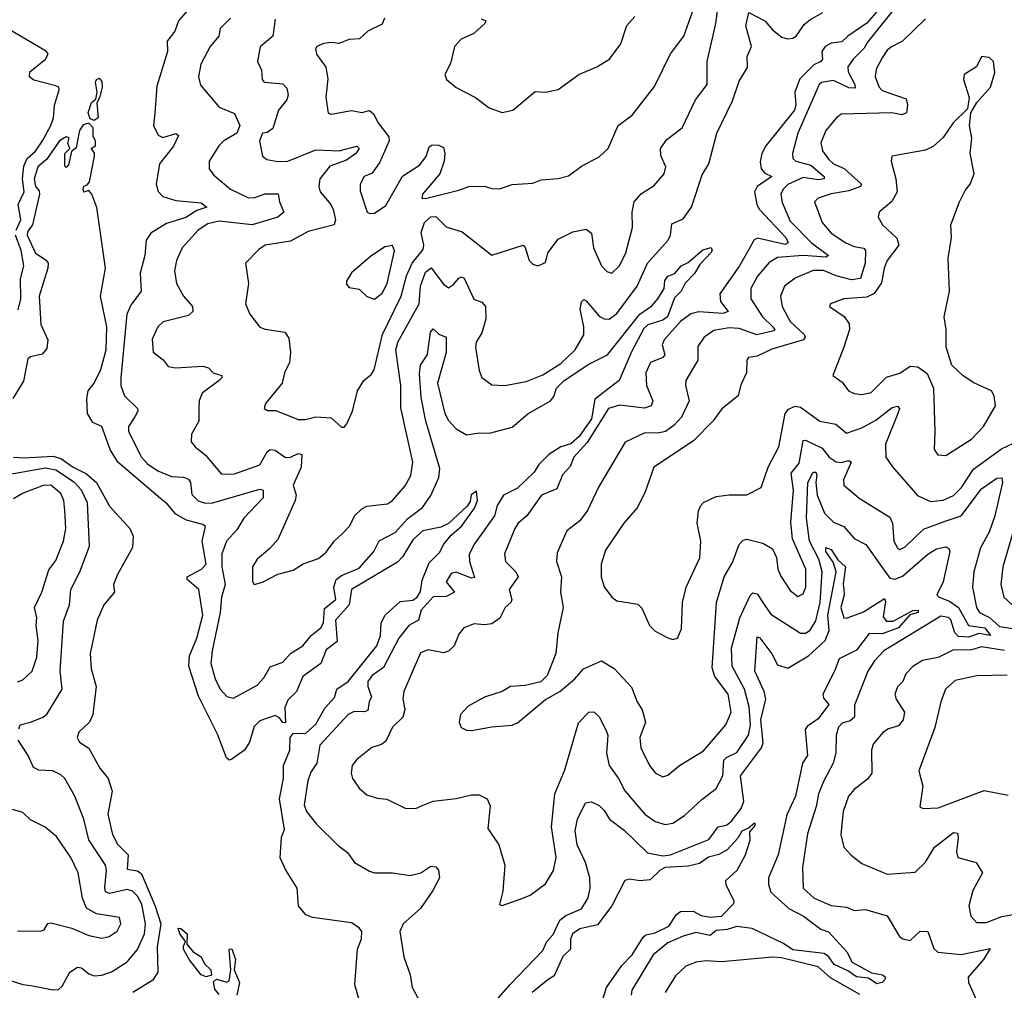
# Model space of a CAD drawing. Extents: x 1245432 to 1420865, y 606325 to 671314.
# Tile 287 of 382: x 1368823 to 1372684, y 637544 to 641350. Entities that reach past the tile are written whole.
import ezdxf

# ---------------------------------------------------------------- set-up
doc = ezdxf.new("R2010")
doc.units = 0

msp = doc.modelspace()

# ---------------------------------------------------------------- linework, layer by layer
at = {"layer": '0CON20XD'}
for points in [[(1369825, 641352), (1369815.4, 641285), (1369766.3, 641243.7), (1369756.2, 641185), (1369771.2, 641151.2), (1369774.3, 641115), (1369782.5, 641105), (1369855, 641098.5), (1369871.2, 641081.2), (1369876.5, 641055), (1369870.8, 641035), (1369837.9, 640995), (1369816.3, 640923.6), (1369793.1, 640906.9), (1369775, 640904.2), (1369763.8, 640875), (1369776, 640815), (1369791.8, 640801.8), (1369835, 640794), (1369875, 640794.6), (1369985, 640838.9), (1370075.7, 640835.7), (1370145, 640853.8), (1370154.5, 640845), (1370140.9, 640825), (1370105, 640798.3), (1370040, 640775), (1369999.6, 640725), (1369996, 640695), (1370001.5, 640675), (1370042.9, 640625), (1370052.5, 640605), (1370061.5, 640565), (1370055.8, 640545), (1369955, 640519.5), (1369885, 640481.8), (1369786, 640465), (1369761.2, 640448.8), (1369708.8, 640395), (1369720.4, 640315), (1369709.2, 640235), (1369726.2, 640195), (1369765, 640144), (1369785.6, 640135.6), (1369863.3, 640125), (1369879.2, 640100.8), (1369885.5, 640045), (1369880.9, 640005), (1369861.1, 639965), (1369852.2, 639925), (1369786.7, 639845), (1369782.5, 639825), (1369795, 639816.7), (1369827.3, 639817.3), (1369915, 639782.2), (1369942.1, 639782.1), (1369985, 639792.5), (1370045, 639788.8), (1370085, 639752.5), (1370095, 639752.5), (1370106.7, 639765), (1370128.6, 639815), (1370147.5, 639895), (1370172.9, 639935), (1370201.2, 639958.8), (1370213, 639977), (1370246.5, 640115), (1370319.8, 640265), (1370340.4, 640345), (1370361.8, 640395), (1370405, 640449.1), (1370407.8, 640465), (1370397.6, 640515), (1370411.3, 640555), (1370435, 640576.7), (1370455, 640577.5), (1370495, 640537.7), (1370558.3, 640518.3), (1370675, 640425.7), (1370797.5, 640465), (1370805.8, 640455.8), (1370821.2, 640405), (1370835, 640391.2), (1370855, 640384), (1370885, 640397.5), (1370894, 640435), (1370935, 640488.9), (1370992.4, 640517.6), (1371045, 640528), (1371065, 640512.5), (1371072.9, 640455), (1371104.6, 640385), (1371125, 640362.5), (1371145, 640356.2), (1371175.7, 640385), (1371200, 640435), (1371226.7, 640535), (1371225.5, 640595), (1371232.9, 640635), (1371261.5, 640668.5), (1371311.1, 640698.9), (1371350, 640745), (1371356.8, 640773.2), (1371337.6, 640817.6), (1371335.7, 640845), (1371360.5, 640879.5), (1371420.9, 640925), (1371473.8, 641035), (1371518.7, 641095), (1371519.3, 641185), (1371552.5, 641335), (1371568, 641445)], [(1372236.8, 641443.2), (1372145, 641336.5), (1372070.5, 641285), (1372047.5, 641262.5), (1372005, 641257), (1371981.4, 641245), (1371969, 641225), (1371970.8, 641195), (1371965, 641185.5), (1371936.9, 641173.1), (1371882.1, 641117.9), (1371862.5, 641065), (1371866.3, 641015), (1371861, 640995), (1371748.9, 640855), (1371734, 640825), (1371727.4, 640792.6), (1371730.4, 640765), (1371745, 640748), (1371773.3, 640735), (1371715.8, 640695), (1371704.7, 640675), (1371714.1, 640625), (1371724.3, 640605), (1371828, 640495), (1371836.4, 640475), (1371825, 640468.6), (1371716.4, 640493.6), (1371702.7, 640485), (1371682, 640448), (1371645.8, 640385), (1371568.7, 640275), (1371571.6, 640245), (1371600.8, 640205), (1371581.8, 640198.2), (1371485, 640204), (1371455, 640196.2), (1371415, 640165.7), (1371350.5, 640095), (1371342.8, 640075), (1371352.7, 640035), (1371344.7, 640025.2), (1371297.5, 640005), (1371278.9, 639965), (1371281.1, 639915), (1371306.2, 639855), (1371299.4, 639835), (1371273.3, 639826.7), (1371175, 639838.6), (1371132, 639825), (1371048.7, 639691.3), (1370995.8, 639635), (1370981.6, 639598.4), (1370952, 639565), (1370929.4, 639510.6), (1370869.1, 639485), (1370812.2, 639405), (1370778.2, 639375), (1370765.4, 639355), (1370724.7, 639255), (1370728.2, 639225), (1370768.2, 639185), (1370777.3, 639165), (1370742.9, 639115), (1370752.5, 639075), (1370749.5, 639065), (1370727.5, 639045), (1370706.2, 639003.8), (1370675, 638981.4), (1370645, 638976.4), (1370605, 638981.5), (1370565, 638965.7), (1370545, 638940), (1370527.5, 638895), (1370505, 638873.9), (1370485, 638866.8), (1370425, 638879.6), (1370395, 638867.5), (1370329.2, 638715), (1370326.1, 638685), (1370333.1, 638645), (1370325.3, 638614.7), (1370285, 638576), (1370259.2, 638520.8), (1370242, 638508), (1370204.4, 638495.6), (1370145, 638448.6), (1370127.5, 638425), (1370122.5, 638395), (1370127.9, 638375), (1370155, 638337.1), (1370185, 638310.8), (1370225, 638297.5), (1370263.3, 638293.3), (1370335, 638258.6), (1370375, 638257.1), (1370405, 638270.6), (1370445, 638285.4), (1370535, 638296.7), (1370595, 638311.1), (1370625, 638310), (1370655.8, 638295), (1370667.8, 638267.8), (1370658.9, 638178.9), (1370702.5, 638115), (1370725.7, 638035), (1370717.3, 637932.7), (1370705, 637880), (1370715, 637876.7), (1370796.7, 637905), (1370825, 637917.5), (1370885, 637961.4), (1370916.7, 638013.3), (1370926.9, 638065), (1370909.2, 638185), (1370921.1, 638315), (1370961.2, 638408.8), (1371015, 638592.9), (1371055, 638634.2), (1371075, 638635.7), (1371095, 638616.2), (1371123.1, 638563.1), (1371129.1, 638545), (1371124.3, 638474.3), (1371135.3, 638425), (1371171.4, 638375), (1371195.6, 638325.6), (1371274.6, 638235), (1371315, 638205.4), (1371355, 638194.6), (1371385, 638199.5), (1371430.4, 638229.6), (1371497.7, 638292.3), (1371553.8, 638335), (1371580.5, 638385), (1371585, 638445.9), (1371595, 638457), (1371635, 638476.8), (1371681.7, 638545), (1371688.4, 638585), (1371683.9, 638655), (1371665.4, 638725.4), (1371617, 638815), (1371614, 638885), (1371647, 639005), (1371687.4, 639092.6), (1371697.9, 639102.1), (1371715, 639099.1), (1371745, 639052.9), (1371768.7, 639018.7), (1371885, 638944.1), (1371905, 638944.7), (1371923.6, 638956.4), (1371945, 638992.5), (1371962, 639065), (1371970.3, 639185), (1371956.9, 639235), (1371919.9, 639305), (1371908.3, 639395), (1371914.3, 639535), (1371935, 639576.2), (1371945, 639575.4), (1371949.7, 639565), (1371945.4, 639535), (1371950.3, 639485), (1371979.7, 639415), (1372015, 639379.2), (1372055, 639362.7), (1372095, 639315.6), (1372141.9, 639291.9), (1372235, 639159.7), (1372255, 639156.2), (1372285, 639168.3), (1372385, 639254), (1372418, 639275), (1372455, 639282.5), (1372466.6, 639276.6), (1372470.8, 639265), (1372444.4, 639145), (1372420, 639095), (1372428.6, 639085), (1372469.8, 639069.8), (1372505.3, 639045.2), (1372544.3, 638974.3), (1372608.2, 638965), (1372630, 638935), (1372585, 638943.6), (1372545, 638928.6), (1372505, 638931.9), (1372490, 638945), (1372475, 638996.1), (1372465, 639005.5), (1372435, 639011.6), (1372212.1, 638875), (1372175, 638836.1), (1372149.3, 638795), (1372097.4, 638662.6), (1372096.9, 638615), (1372079.2, 638600.8), (1372048.3, 638591.7), (1372034, 638576), (1372025.4, 638544.6), (1372023.6, 638475), (1372013.7, 638435), (1371976.7, 638365)], [(1369506, 641414), (1369446.2, 641345), (1369432.1, 641305), (1369402.2, 641265), (1369402.3, 641225), (1369361.4, 641088.6), (1369352.7, 640982.7), (1369347.5, 640935), (1369366.7, 640896.7), (1369385, 640887.8), (1369435, 640902.7), (1369445.9, 640895), (1369425.8, 640854.2), (1369371.5, 640785), (1369357.8, 640705), (1369366.3, 640676.3), (1369385, 640656.9), (1369435, 640640.4), (1369535, 640631.1), (1369556.7, 640615), (1369518.3, 640601.7), (1369475, 640573.4), (1369399, 640551), (1369337.5, 640512.5), (1369318.6, 640485), (1369313.5, 640425), (1369295.3, 640355.3), (1369300, 640285), (1369259.6, 640230.4), (1369243.5, 640195), (1369219.4, 639945), (1369220.3, 639915), (1369234.8, 639874.8), (1369285.7, 639825), (1369287.1, 639815), (1369275, 639793.1), (1369250.5, 639755), (1369250.4, 639735), (1369300.8, 639635), (1369325, 639608.6), (1369365, 639580.2), (1369419, 639559), (1369465, 639555.8), (1369485, 639547.7), (1369492.4, 639535), (1369498.6, 639488.6), (1369523.4, 639463.4), (1369546.2, 639455), (1369575, 639453.7), (1369765, 639509.4), (1369777.9, 639505), (1369778, 639475), (1369702.5, 639395), (1369675, 639349.6), (1369633.6, 639305), (1369615.9, 639255), (1369616.4, 639205), (1369629.1, 639135), (1369614.2, 639085), (1369609.8, 639025), (1369577.4, 638875), (1369573.2, 638825), (1369589.7, 638765), (1369609.7, 638725), (1369635, 638696.4), (1369661.1, 638688.9), (1369755, 638740.5), (1369780.8, 638769.2), (1369805, 638812.2), (1369855, 638830), (1369885, 638864.5), (1369934, 638895), (1369965.8, 638935), (1370005, 638967.1), (1370015, 638986.7), (1370018.9, 639041.1), (1370063.4, 639076.6), (1370054.9, 639125), (1370064.9, 639155.1), (1370085, 639170.1), (1370155, 639198.7), (1370211.4, 639265), (1370233.2, 639306.8), (1370295, 639339.3), (1370345.7, 639394.3), (1370403.3, 639436.7), (1370436, 639484), (1370467.4, 639555), (1370470.8, 639589.3), (1370416.2, 639775), (1370397.7, 639867.7), (1370391.1, 639961.1), (1370395.3, 639994.7), (1370422.5, 640037.5), (1370433.6, 640125), (1370445, 640137.5), (1370466.5, 640116.5), (1370495.6, 640105), (1370496.2, 640045), (1370461.3, 639925), (1370490.7, 639805), (1370505, 639777.5), (1370535, 639745.4), (1370575, 639721.5), (1370625, 639729.5), (1370665, 639728.5), (1370755, 639751.5), (1370815.9, 639804.1), (1370905, 639855.4), (1370918, 639872), (1370928.2, 639905), (1370958, 639935), (1371055, 639998.5), (1371127.8, 640035), (1371255, 640195.3), (1371302.7, 640227.3), (1371325, 640255.6), (1371350.8, 640295), (1371352.9, 640327.1), (1371365, 640343.8), (1371392.5, 640355), (1371417.5, 640385), (1371445, 640397.5), (1371502.6, 640447.4), (1371535, 640456.7), (1371538.1, 640445), (1371533.3, 640435), (1371489.8, 640390.2), (1371470, 640355), (1371432.8, 640317.2), (1371417.3, 640285), (1371390.9, 640259.1), (1371363.5, 640185), (1371345, 640171.2), (1371286.6, 640153.4), (1371271, 640139), (1371222.8, 640047.2), (1371174.2, 639935), (1371078, 639862), (1371066, 639785), (1371017.8, 639715), (1370985, 639686.7), (1370944.8, 639674.8), (1370898.4, 639645), (1370859.3, 639605), (1370841.2, 639575), (1370775, 639512.9), (1370720.8, 639485), (1370695.3, 639445), (1370684.7, 639405), (1370607.2, 639295), (1370586.2, 639253.8), (1370586.7, 639225), (1370606.8, 639163.2), (1370595, 639160.4), (1370535, 639184.1), (1370515, 639178.8), (1370495.3, 639145), (1370528.5, 639105), (1370495, 639087.9), (1370445, 639086.4), (1370397.2, 639035), (1370387.1, 638995), (1370348.8, 638975), (1370310, 638925), (1370249.8, 638810.2), (1370205, 638778.7), (1370188.7, 638755), (1370188.2, 638735), (1370203.1, 638695), (1370193.3, 638675), (1370188.4, 638641.6), (1370175, 638635.8), (1370135, 638637.3), (1370111.2, 638625), (1370000, 638505), (1369989.1, 638435), (1369965, 638400), (1369953.1, 638365), (1369938.9, 638271.1), (1369948.5, 638245), (1369986.9, 638195), (1370071.8, 638111.8), (1370109.2, 638085), (1370136, 638045), (1370195, 638010.6), (1370215, 638004.5), (1370284.7, 638005.3), (1370355, 637994.6), (1370396, 638005), (1370435, 638030.8), (1370455, 638028), (1370465.5, 638015.5), (1370468.9, 637985), (1370443.6, 637935), (1370394.5, 637865), (1370327.5, 637805), (1370313.6, 637775), (1370330, 637675), (1370354.6, 637605), (1370362.2, 637555), (1370389.1, 637505)], [(1372275, 641420.2), (1372148, 641262), (1372135, 641238.4), (1372091.2, 641195), (1372070.3, 641165), (1372071.4, 641145), (1372097.6, 641095), (1372099.4, 641080.6), (1372075, 641082.4), (1372015, 641110.7), (1371967.1, 641102.9), (1371958.8, 641095), (1371874.8, 640905), (1371854.2, 640825), (1371854.7, 640805), (1371866.7, 640795), (1371925, 640779.3), (1371977.6, 640735), (1371977.9, 640725), (1371955, 640722.2), (1371895, 640730.7), (1371835, 640703.3), (1371816.9, 640685), (1371808.6, 640665), (1371813.1, 640633.1), (1371845, 640559.7), (1371927.6, 640475), (1371994.3, 640425), (1371985, 640419.1), (1371895, 640424.9), (1371795, 640417), (1371762.2, 640397.8), (1371715.9, 640344.1), (1371690.3, 640295), (1371690.3, 640255), (1371736.6, 640185), (1371776.8, 640145), (1371784, 640135), (1371780.8, 640129.3), (1371714.5, 640114.5), (1371645, 640138.6), (1371605, 640141.8), (1371545, 640130.7), (1371507.1, 640105), (1371482, 640068), (1371483.1, 640015), (1371435.6, 639935), (1371433.5, 639915), (1371448.2, 639855), (1371418.2, 639791.8), (1371390.1, 639759.9), (1371355.6, 639734.4), (1371325, 639728.2), (1371275, 639729.4), (1371196.9, 639693.1), (1371093.4, 639516.6), (1371050, 639425), (1371019.4, 639385), (1370968.9, 639345), (1370930.4, 639259.6), (1370928.9, 639225), (1370947.9, 639165), (1370943.6, 639105), (1370954.6, 639045), (1370932.9, 638945), (1370925.6, 638865), (1370892.1, 638777.9), (1370867.1, 638752.9), (1370805, 638739.5), (1370747.5, 638735), (1370715, 638716), (1370646.1, 638693.9), (1370581.3, 638658.7), (1370551.2, 638625), (1370546.2, 638595), (1370553.8, 638575), (1370575, 638563.8), (1370595, 638562.5), (1370675, 638577.5), (1370754, 638584), (1370775, 638592.5), (1370885.7, 638684.3), (1370941.2, 638715), (1371000, 638765), (1371034.2, 638805), (1371105, 638836.5), (1371155, 638805.7), (1371222.7, 638732.7), (1371244.4, 638675), (1371264, 638644), (1371276.9, 638595), (1371255.5, 638535), (1371258.5, 638495), (1371293.5, 638425), (1371316, 638395), (1371345, 638381.4), (1371365, 638387.1), (1371410.8, 638425), (1371505, 638482.9), (1371591.8, 638585), (1371612.9, 638635), (1371601.6, 638705), (1371549.8, 638775), (1371539, 638809), (1371555.9, 639064.1), (1371585.3, 639165), (1371618.9, 639221.1), (1371645, 639291.4), (1371660.9, 639309.1), (1371675, 639312.5), (1371737.6, 639297.6), (1371774.7, 639274.7), (1371790.6, 639240.6), (1371796.2, 639195), (1371807.6, 639167.6), (1371845, 639111.9), (1371875, 639087.8), (1371895, 639098.1), (1371905.6, 639124.4), (1371906.5, 639195), (1371853.8, 639313.8), (1371847.8, 639377.8), (1371857.9, 639505), (1371848.7, 639571.3), (1371879.3, 639610.7), (1371895, 639700), (1371905, 639700.7), (1371969.7, 639669.7), (1371997.6, 639635), (1372025, 639616.2), (1372045, 639613.7), (1372075, 639621.5), (1372084.4, 639615), (1372053.9, 639545), (1372054.5, 639525), (1372115, 639474), (1372235, 639398.5), (1372245.3, 639375.3), (1372250.8, 639305), (1372266.7, 639276.7), (1372275, 639272.9), (1372295, 639282.3), (1372367.5, 639352.5), (1372453, 639383), (1372515, 639404.8), (1372595, 639510.8), (1372655, 639552.5), (1372675, 639554), (1372677.2, 639535), (1372647.5, 639405), (1372625, 639340.9), (1372590.9, 639279.1), (1372565.2, 639185), (1372559.8, 639125), (1372574.8, 639044.8), (1372587.5, 639025), (1372625.8, 639005.8), (1372665, 638970.4), (1372725, 638961.5)], [(1369650.5, 641355), (1369608.8, 641315), (1369604.6, 641285), (1369569.7, 641245), (1369533.9, 641175), (1369524.6, 641125), (1369532.7, 641092.7), (1369605, 641006), (1369665, 640981.8), (1369686.2, 640935), (1369674.8, 640905.2), (1369624.4, 640875), (1369604.7, 640855.3), (1369566.7, 640795), (1369565.6, 640765), (1369585, 640739.4), (1369650, 640685), (1369720.8, 640650.8), (1369745, 640652.4), (1369785, 640666.3), (1369837, 640667), (1369841.8, 640635), (1369858.5, 640595), (1369835.6, 640575), (1369735, 640545.4), (1369605, 640559), (1369560.8, 640549.2), (1369522.5, 640525), (1369460.8, 640455), (1369437.5, 640405), (1369430, 640365), (1369438.2, 640315), (1369465, 640265.6), (1369500.9, 640225), (1369501.8, 640205), (1369485, 640189.5), (1369385.4, 640164.6), (1369364.7, 640145.3), (1369342.4, 640097.6), (1369346.5, 640046.5), (1369386.4, 640016.4), (1369405, 639990), (1369434.6, 639984.6), (1369541.7, 639991.7), (1369563.3, 639985), (1369582.5, 639965), (1369616.2, 639955), (1369616, 639945), (1369605.8, 639935), (1369539.1, 639885), (1369527.5, 639855), (1369525.6, 639825), (1369526.2, 639775), (1369496.9, 639725), (1369495.7, 639695), (1369510.8, 639675), (1369552.4, 639642.4), (1369615, 639567.3), (1369665, 639568.6), (1369765, 639604.1), (1369794.2, 639655.8), (1369805, 639664.7), (1369825, 639661.8), (1369865, 639632.5), (1369885, 639634.8), (1369915, 639649.3), (1369929.1, 639645), (1369926.5, 639595), (1369896.2, 639525), (1369907.3, 639485), (1369904.1, 639465), (1369835, 639312), (1369803.8, 639276.2), (1369754.2, 639235), (1369735.8, 639205), (1369736.4, 639146.4), (1369742.5, 639135), (1369775, 639144.4), (1369835, 639176.2), (1369895, 639191.4), (1369935, 639215.8), (1369995, 639236.9), (1370025, 639261.4), (1370056.9, 639305), (1370088.6, 639335), (1370118.5, 639365), (1370136.5, 639405), (1370165, 639432.1), (1370185, 639441.8), (1370265, 639451.5), (1370285, 639464.5), (1370335, 639521.9), (1370357.3, 639562.7), (1370365.3, 639615), (1370318, 639828), (1370317.5, 639915), (1370298, 640055), (1370306.2, 640085), (1370389.1, 640235), (1370395.5, 640305), (1370415, 640360), (1370436.6, 640376.6), (1370485, 640312.9), (1370505, 640298.5), (1370525, 640311.5), (1370545, 640336.4), (1370555, 640341.1), (1370566.5, 640336.5), (1370603.7, 640253.7), (1370635, 640241.9), (1370650, 640225), (1370651.8, 640175), (1370635, 640122.2), (1370613.6, 640085), (1370610, 640065), (1370624.5, 639974.5), (1370635, 639946.2), (1370675, 639918), (1370725.7, 639915.7), (1370808.9, 639931.1), (1370875, 639957.7), (1370945, 640002), (1371001.3, 640055), (1371035.6, 640114.4), (1371036, 640145), (1371020.5, 640215), (1371026.2, 640243.8), (1371035, 640252.9), (1371045, 640247.1), (1371095, 640187.8), (1371115, 640176.8), (1371135, 640175.3), (1371165, 640198.2), (1371244.3, 640305), (1371285, 640395.3), (1371366.7, 640485), (1371375.3, 640505), (1371380.3, 640549.8), (1371425, 640569.3), (1371457.5, 640615), (1371499.2, 640740.8), (1371525.4, 640784.6), (1371556.5, 640905), (1371619, 641031), (1371645, 641108.6), (1371677.4, 641162.6), (1371675.5, 641205), (1371692.7, 641245), (1371671.2, 641325), (1371682, 641378), (1371745, 641345.4), (1371775, 641309.5), (1371811.5, 641281.5), (1371834.4, 641274.4), (1371855, 641276.6), (1371868.4, 641285), (1371899.7, 641330.3), (1371921.6, 641348.4), (1371972.6, 641377.4)], [(1370254.4, 641355), (1370245, 641332.5), (1370188.8, 641305), (1370156, 641275), (1370115, 641271.8), (1370075, 641256), (1370045, 641260.3), (1370015, 641256.5), (1369988, 641245), (1369982.9, 641235), (1369987.5, 641215), (1370023.6, 641163.6), (1370032.2, 641117.8), (1370023.7, 641046.3), (1370033.3, 640983.3), (1370045, 640979.4), (1370125, 640993.3), (1370165, 640986.2), (1370195, 640993.2), (1370210.1, 640980.1), (1370228.9, 640945), (1370270.7, 640890.7), (1370271.5, 640875), (1370235, 640790.6), (1370205, 640747.5), (1370174.2, 640735), (1370158.6, 640705), (1370158.8, 640678.8), (1370185.9, 640595), (1370195, 640589.5), (1370215, 640591.6), (1370259.1, 640620.9), (1370325, 640736), (1370391.1, 640778.9), (1370417.1, 640812.9), (1370428.6, 640851.4), (1370440.6, 640859.4), (1370467.4, 640857.4), (1370485, 640848.1), (1370490.4, 640825), (1370487.5, 640795), (1370471.4, 640745), (1370402.5, 640665), (1370400, 640650), (1370415, 640648.8), (1370545, 640680.9), (1370585, 640696.2), (1370645, 640696.5), (1370675, 640687.3), (1370705, 640686.9), (1370755, 640702.9), (1370835, 640708.6), (1370867.8, 640722.2), (1370935, 640726.7), (1370975, 640737.5), (1371026.2, 640775), (1371095, 640811.9), (1371131.4, 640845), (1371169.5, 640935), (1371225.4, 640974.6), (1371312.2, 641087.8), (1371374.7, 641215.3), (1371427.8, 641285), (1371466.2, 641395)], [(1370633.4, 641353.4), (1370651.2, 641345), (1370647.5, 641335), (1370604.2, 641295), (1370555, 641273.6), (1370528.9, 641245), (1370512.3, 641177.7), (1370490, 641135), (1370496.7, 641115), (1370535, 641083.8), (1370610, 641045), (1370664.5, 641004.5), (1370715.5, 640985.5), (1370757.1, 640995), (1370845, 641067.5), (1370885, 641066), (1370935, 641075.7), (1371015.6, 641134.4), (1371086.2, 641165), (1371136, 641195), (1371180.8, 641255), (1371203.7, 641326.3), (1371235, 641362.5)], [(1372375, 641353.3), (1372285.6, 641265), (1372242.5, 641242.5), (1372225, 641230.4), (1372205, 641200.6), (1372181.2, 641155), (1372178, 641125), (1372193.7, 641085), (1372205, 641072.5), (1372298.8, 641038.8), (1372304.6, 641015), (1372301.1, 640985), (1372283.1, 640976.9), (1372243.8, 640983.8), (1372045, 640978.5), (1372025, 640963.5), (1371985, 640915.6), (1371965, 640866.7), (1371971.1, 640835), (1371995, 640802.3), (1372014.6, 640785), (1372056.1, 640766.1), (1372124.6, 640705), (1372120, 640695), (1372075, 640678.5), (1372005, 640666.8), (1371955, 640649.6), (1371940, 640635), (1371970, 640555), (1372005, 640513.1), (1372062.7, 640475), (1372095, 640460.9), (1372133.4, 640453.4), (1372140, 640445), (1372138.4, 640395), (1372120.8, 640335), (1372085, 640329.8), (1372025.3, 640344.7), (1371975, 640366.6), (1371935, 640366.1), (1371863.6, 640336.4), (1371822.7, 640305), (1371806.7, 640265), (1371813.1, 640225), (1371845, 640165.9), (1371898.9, 640115), (1371903.1, 640105), (1371897.1, 640095), (1371772.6, 640057.4), (1371715, 640030.9), (1371681.2, 640025), (1371674.3, 640015), (1371673.5, 639965), (1371651.4, 639918.6), (1371640.9, 639875), (1371576.5, 639823.5), (1371543, 639777), (1371465, 639698.4), (1371310.5, 639595), (1371275.3, 639494.7), (1371244.7, 639435.3), (1371192.7, 639375), (1371120.7, 639269.3), (1371103.1, 639215), (1371103.1, 639165), (1371115, 639126.2), (1371145.5, 639085.5), (1371165, 639070.8), (1371247.8, 639057.8), (1371262.8, 639042.8), (1371293.1, 638975), (1371315, 638952.5), (1371365, 638926.2), (1371385, 638920), (1371402.5, 638925), (1371418.1, 638961.9), (1371422.8, 639065), (1371436.2, 639125), (1371489.9, 639240.1), (1371494.6, 639305), (1371480, 639375), (1371485.4, 639424.6), (1371494.4, 639445), (1371505, 639457.1), (1371555, 639480), (1371605, 639486.9), (1371675, 639486.4), (1371731.4, 639515), (1371758.9, 639595), (1371800, 639675), (1371825.6, 639805), (1371837.9, 639822.1), (1371864.6, 639834.6), (1371885, 639830.7), (1371961.4, 639775), (1372024.1, 639764.1), (1372065, 639727.9), (1372125, 639749), (1372180.5, 639779.5), (1372245, 639828.9), (1372265, 639834.3), (1372273.1, 639825), (1372267.1, 639805), (1372217.9, 639685), (1372219.6, 639635), (1372245.9, 639595.9), (1372343.5, 639483.5), (1372395, 639460.3), (1372445, 639465.8), (1372485, 639484.7), (1372516.4, 639515), (1372563.2, 639586.8), (1372673.1, 639666.9), (1372745, 639700.4)], [(1368809.1, 640525), (1368827.7, 640565), (1368817.8, 640625), (1368840.3, 640675), (1368834.5, 640725), (1368838.9, 640775), (1368853.1, 640805), (1368885.5, 640834.5), (1368912.9, 640875), (1368944.8, 640935), (1368955.7, 640965), (1368959.2, 641015), (1368977.9, 641075), (1368976.5, 641085), (1368965, 641090.7), (1368878.2, 641111.8), (1368861.4, 641125), (1368863.3, 641145), (1368924.5, 641195), (1368934.5, 641215), (1368927.9, 641225), (1368776, 641315)], [(1372455, 639640.6), (1372555, 639705.5), (1372602.5, 639755), (1372650, 639835), (1372644.4, 639875), (1372634, 639895), (1372565, 639925.7), (1372523.1, 639953.1), (1372478, 639995), (1372456, 640065), (1372456.5, 640135), (1372448.9, 640185), (1372469.2, 640285), (1372464.3, 640415), (1372476.7, 640495), (1372474.2, 640545), (1372508.6, 640635), (1372530.3, 640679.7), (1372550, 640705), (1372565.5, 640745), (1372550, 640825), (1372557.1, 640885), (1372548, 640935), (1372552.5, 640985), (1372576.7, 641025), (1372630, 641085), (1372647.7, 641142.3), (1372642.5, 641185), (1372625, 641201.4), (1372595, 641205.6), (1372575.3, 641164.7), (1372526.7, 641135), (1372524, 641115), (1372546.2, 641045), (1372540, 641000), (1372483.1, 640945), (1372445, 640887.5), (1372405, 640852.9), (1372375, 640837.5), (1372243.3, 640815), (1372240, 640795), (1372258.9, 640725), (1372264.7, 640675), (1372243.4, 640636.6), (1372193.1, 640595), (1372190, 640575), (1372206.5, 640545), (1372263.3, 640493.3), (1372270.5, 640465), (1372224.7, 640405), (1372212.8, 640375), (1372202.5, 640317.5), (1372173.7, 640276.3), (1372145, 640261.3), (1372055, 640255.3), (1372002.5, 640235), (1371998.8, 640225), (1372055.8, 640185.8), (1372076.5, 640156.5), (1372077.5, 640135), (1372055, 640065.8), (1372012, 639955), (1372048.5, 639928.5), (1372072.9, 639895), (1372095, 639884.6), (1372125, 639880), (1372161.7, 639888.3), (1372221.9, 639948.1), (1372275, 639963.6), (1372315, 639991.6), (1372345, 639988.2), (1372381.8, 639961.8), (1372406.7, 639905), (1372412.5, 639735), (1372409.2, 639665), (1372423.2, 639643.2), (1372455, 639640.6)], [(1369115, 640954), (1369100.2, 640960.2), (1369091.2, 640985), (1369104.6, 641025.4), (1369121.7, 641038.3), (1369126.7, 641065), (1369120.8, 641105), (1369125, 641115.7), (1369135, 641120.8), (1369145, 641106.7), (1369146.7, 641085), (1369136.7, 641043.3), (1369125.8, 641024.2), (1369130.8, 640965), (1369115, 640954)], [(1370164.2, 637475), (1370137.5, 637565), (1370148.1, 637705), (1370163.7, 637746.3), (1370164.7, 637774.7), (1370155, 637788.9), (1370125, 637809.1), (1369970.9, 637829.1), (1369945, 637840), (1369916, 637875), (1369911.8, 637945), (1369865, 638017.5), (1369844.1, 638064.1), (1369850.3, 638145), (1369861.1, 638175), (1369842, 638295), (1369857.1, 638375), (1369857.7, 638425), (1369882, 638485), (1369884, 638535), (1369895, 638550.9), (1369945, 638552.3), (1369985, 638588.2), (1370019.4, 638650.6), (1370057.3, 638692.7), (1370067.5, 638725), (1370111.6, 638755), (1370223.1, 638895), (1370237.8, 638935), (1370241.3, 638985), (1370256.5, 639015), (1370315, 639068.4), (1370365, 639073.9), (1370381.3, 639085), (1370395, 639108), (1370402, 639152), (1370429.5, 639220.5), (1370469.3, 639260.7), (1370486.1, 639293.9), (1370515, 639328.9), (1370557.6, 639365), (1370607, 639435), (1370618, 639465), (1370615, 639500.8), (1370593.6, 639486.4), (1370589.9, 639460.1), (1370578, 639442), (1370505.2, 639374.8), (1370475, 639360.5), (1370404, 639345), (1370365, 639310), (1370325.5, 639244.5), (1370305, 639222.3), (1370125, 639115.6), (1370115.8, 639055), (1370061.7, 638995), (1370068.3, 638911.7), (1370025, 638879.1), (1370004.3, 638825.7), (1369933.3, 638775), (1369908.9, 638715), (1369875, 638681.3), (1369863.2, 638653.2), (1369865, 638592.5), (1369855, 638594.3), (1369842.6, 638612.6), (1369825, 638621.5), (1369765, 638601), (1369742.2, 638577.8), (1369725, 638517.1), (1369705.3, 638485), (1369655, 638450), (1369645, 638446.8), (1369633.6, 638455), (1369598.5, 638548.5), (1369525, 638696.7), (1369485.9, 638815), (1369489.7, 638855), (1369517.3, 638925), (1369541.6, 639015), (1369525.6, 639115), (1369480.5, 639155), (1369480, 639165), (1369536.8, 639195), (1369554.3, 639215), (1369538.6, 639305), (1369552.2, 639362.2), (1369540.8, 639370.8), (1369477.9, 639387.9), (1369435, 639410.3), (1369401.9, 639451.9), (1369384.5, 639464.5), (1369208.6, 639615), (1369177.8, 639665), (1369145, 639754.2), (1369110.7, 639770.7), (1369089.5, 639805), (1369086.2, 639865), (1369091.5, 639895), (1369115.7, 639925), (1369141.7, 639978.3), (1369161.8, 640055), (1369165.3, 640145), (1369139.5, 640265), (1369159.2, 640375), (1369126.4, 640613.6), (1369106.1, 640666.1), (1369095, 640680), (1369075, 640673.8), (1369072, 640685), (1369075, 640697.5), (1369088.3, 640701.7), (1369096.4, 640713.6), (1369116.7, 640815), (1369117, 640827), (1369103.3, 640845), (1369120, 640855), (1369120, 640875), (1369111.2, 640891.2), (1369111.9, 640925), (1369095, 640943.3), (1369072.8, 640937.2), (1369058, 640915), (1369048.6, 640868.6), (1369045, 640846.7), (1369026.7, 640833.3), (1369015, 640780), (1369005, 640770), (1369000, 640775), (1369000, 640825), (1369020, 640845), (1369012.5, 640865), (1369017, 640887), (1369005, 640890), (1368978.8, 640875), (1368928.9, 640801.1), (1368895, 640772.5), (1368880.5, 640725), (1368885, 640696.2), (1368899.2, 640679.2), (1368901.2, 640665), (1368874.1, 640545.9), (1368855, 640520.8), (1368853.1, 640505), (1368885, 640433.8), (1368927, 640407), (1368934.8, 640394.8), (1368933.9, 640375), (1368899.3, 640265), (1368906.7, 640155), (1368934, 640094), (1368929.8, 640060.2), (1368911.8, 640038.2), (1368865, 640027.9), (1368855, 640020.4), (1368837.9, 639932.1), (1368796.2, 639863.9)], [(1368817.6, 640212.4), (1368828.3, 640255), (1368826.5, 640333.5), (1368839.7, 640385), (1368828.9, 640445), (1368807, 640505)], [(1370215, 640254.3), (1370245, 640277.8), (1370264.7, 640315), (1370292.9, 640442.9), (1370285, 640464), (1370255, 640459.4), (1370198.5, 640421.5), (1370125, 640356.9), (1370104.4, 640325), (1370105, 640312.5), (1370115, 640300), (1370155, 640293.3), (1370184.2, 640264.2), (1370215, 640254.3)], [(1368798.6, 639635), (1368841.3, 639631.3), (1368955, 639638.4), (1368985, 639628.8), (1369032.8, 639595), (1369085, 639569), (1369124.8, 639535), (1369175, 639442.2), (1369255, 639354.5), (1369268.6, 639325), (1369265, 639280), (1369206.9, 639175), (1369191.4, 639135), (1369195.6, 639105), (1369153.3, 639055), (1369127.6, 638995), (1369099.4, 638865), (1369103.7, 638805), (1369122.7, 638735), (1369109.6, 638625), (1369097.6, 638595), (1369055, 638555.6), (1369048.8, 638535), (1369057.6, 638517.6), (1369093.9, 638493.9), (1369137.6, 638415), (1369170, 638375), (1369185.9, 638325), (1369169.2, 638235), (1369187, 638155), (1369207.1, 638117.1), (1369248.6, 638075), (1369245, 638018.5), (1369285, 638011.9), (1369301, 638001), (1369355, 637874.3), (1369376.5, 637805), (1369362.1, 637715), (1369364.9, 637615.1), (1369345, 637583.8), (1369266.4, 637535)], [(1368819.7, 638569.7), (1368825, 638585.6), (1368866, 638595), (1368915, 638615.6), (1368931.3, 638628.7), (1368989.6, 638725), (1368982.2, 638795), (1368995, 638991.2), (1369018.4, 639055), (1369023.9, 639115), (1369059.1, 639185), (1369096.6, 639285), (1369088.5, 639455), (1369066.1, 639505), (1369038.4, 639535), (1368965, 639582.9), (1368925, 639591.4), (1368755, 639561.1)], [(1368815, 638753.8), (1368835, 638760.9), (1368872.1, 638795), (1368890.4, 638849.6), (1368896.3, 638915), (1368887.4, 638975), (1368890.9, 639005), (1368880.8, 639045), (1368910.3, 639105), (1368937.7, 639192.3), (1368965, 639229.5), (1368994.8, 639305), (1369004.8, 639355), (1369000.9, 639425), (1368996, 639465), (1368985, 639492.3), (1368945, 639524.3), (1368915, 639523.8), (1368836.9, 639493.1), (1368799.5, 639470.5)], [(1372726, 639365), (1372678.1, 639205), (1372670.3, 639135), (1372681.8, 639085), (1372715, 639055.5)], [(1370685, 637496.7), (1370745, 637565.7), (1370875, 637700), (1370890.3, 637735), (1370915, 637762.5), (1370941.3, 637818.7), (1370965, 637837.9), (1371026.8, 637863.2), (1371052.8, 637907.2), (1371060.5, 637945), (1371058.9, 637985), (1371041.6, 638045), (1371009.9, 638115), (1371001.2, 638168.8), (1371010.2, 638215), (1371041.4, 638278.6), (1371065, 638283.6), (1371095, 638268.2), (1371115, 638249.5), (1371136.5, 638215), (1371195, 638171.1), (1371285, 638082.7), (1371345, 638071.7), (1371375.3, 638075.3), (1371525, 638135.3), (1371562.5, 638185), (1371595, 638191.6), (1371615, 638206.8), (1371652.8, 638257.2), (1371663, 638285), (1371650.4, 638385), (1371731.9, 638495), (1371738.7, 638515), (1371729.6, 638605), (1371749.6, 638685), (1371743.2, 638715), (1371706.3, 638795), (1371715, 638930.6), (1371725, 638926.2), (1371773.3, 638863.3), (1371795, 638820), (1371835, 638806.5), (1371916.9, 638855), (1371981.9, 638915), (1371997.2, 638955), (1371991.7, 639015), (1372025.5, 639185), (1372012.9, 639222.9), (1371984.5, 639265), (1371985, 639280), (1372005, 639272.4), (1372031.7, 639231.7), (1372061.5, 639205), (1372052.3, 639137.7), (1372054.8, 639115), (1372056.3, 639095), (1372043.5, 639045), (1372055, 639004), (1372065, 639002.8), (1372132.1, 639027.9), (1372215, 639080.4), (1372218.7, 639068.7), (1372209, 639009), (1372221.9, 638991.9), (1372248.3, 638991.7), (1372325, 639033.6), (1372346.7, 639035), (1372346, 639026), (1372313.6, 639016.4), (1372269.7, 638965), (1372205, 638942.3), (1372155, 638943.2), (1372105, 638877.9), (1372036.1, 638843.9), (1372018.5, 638795), (1371972.6, 638705), (1371975, 638689.3), (1371995.9, 638665), (1371955, 638608.6), (1371911.2, 638578.8), (1371903.1, 638566.9), (1371912.4, 638465), (1371892.8, 638435), (1371865.9, 638305), (1371831.7, 638231.7), (1371797.8, 638075), (1371759.4, 637985), (1371759.5, 637959.5), (1371769.4, 637929.4), (1371838.9, 637865), (1371897.3, 637835), (1371965, 637784.4), (1371995, 637773.9), (1372066.9, 637695), (1372088, 637655), (1372163.1, 637613.1), (1372206, 637605), (1372218.1, 637595), (1372215.6, 637585), (1372205, 637574.4), (1372185, 637569.4), (1372151.8, 637591.8), (1372105, 637596.5), (1372070.3, 637620.2), (1372017.1, 637645), (1371995.9, 637675.9), (1371978.5, 637688.5), (1371855, 637702.4), (1371817.9, 637727.9), (1371695, 637787), (1371635, 637794), (1371597.8, 637782.2), (1371555, 637779.1), (1371530.5, 637759.5), (1371475, 637771.2), (1371425, 637756.1), (1371365, 637730.6), (1371307.1, 637682.9), (1371223.2, 637545), (1371220.9, 637525)], [(1372685, 638876.2), (1372595, 638890.7), (1372555, 638879.4), (1372482.9, 638877.1), (1372425, 638848.7), (1372363.1, 638836.9), (1372325, 638813.2), (1372298, 638785), (1372286.2, 638755), (1372265, 638734.2), (1372254.6, 638705), (1372259.6, 638685), (1372292.4, 638635), (1372288.2, 638605), (1372269.3, 638580.7), (1372230.3, 638569.7), (1372207.5, 638555), (1372170.6, 638509.4), (1372163.9, 638485), (1372164.6, 638395), (1372147.8, 638372.2), (1372095, 638331.8), (1372072.9, 638305), (1372052.5, 638245), (1372042.8, 638155), (1372054.7, 638105), (1372083.8, 638073.8), (1372125, 638041.9), (1372225, 637999.1), (1372335, 638006.7), (1372375, 638046.4), (1372410.4, 638105), (1372485, 638162.7), (1372500.2, 638160.2), (1372503.5, 638143.5), (1372496.7, 638086.7), (1372502, 638065), (1372573.8, 638045), (1372598.6, 638005), (1372561.2, 637935), (1372545.4, 637875), (1372552.9, 637835), (1372575, 637810), (1372615, 637810), (1372675, 637832.9), (1372725, 637843.2)], [(1372695, 638779.6), (1372577.2, 638777.2), (1372491.5, 638758.5), (1372454.3, 638725), (1372435.5, 638675), (1372411.2, 638575), (1372349.4, 638405), (1372364.2, 638345), (1372353.6, 638263.6), (1372366.4, 638256.4), (1372425, 638260), (1372605, 638328.1), (1372699.1, 638309.1)], [(1368752.8, 637592.7), (1368835, 637566.7), (1368866.9, 637563.1), (1368955, 637545.6), (1368975, 637547.1), (1368990, 637560), (1369020.4, 637615), (1369050, 637635), (1369065, 637632.7), (1369095, 637608.2), (1369115, 637601.3), (1369145, 637603.4), (1369182.9, 637617.1), (1369244.3, 637655.7), (1369285.6, 637704.4), (1369313.3, 637765), (1369317.1, 637805), (1369302.1, 637882.1), (1369285, 637912.9), (1369265, 637933.2), (1369245, 637940), (1369175, 637924.1), (1369160.1, 637930.1), (1369156.6, 637946.6), (1369164.2, 638015), (1369159.7, 638035), (1369095, 638134.3), (1369075.3, 638215.2), (1369038.9, 638305), (1369000, 638375), (1368985, 638388.8), (1368953.8, 638405), (1368897.7, 638407.7), (1368877.2, 638417.2), (1368857.1, 638465), (1368817.5, 638525)], [(1371976.7, 638365), (1371955.7, 638315), (1371946.4, 638265), (1371912.7, 638157.3), (1371892.9, 638025), (1371896, 637945), (1371938.5, 637905), (1372005, 637876.9), (1372065, 637869.7), (1372095, 637856.9), (1372140.5, 637860.5), (1372225.5, 637835.5), (1372273.3, 637755), (1372286.1, 637746.1), (1372315, 637738.8), (1372354.4, 637775.6), (1372384.5, 637774.5), (1372407.7, 637707.7), (1372423.9, 637693.9), (1372515, 637684.8), (1372628.3, 637708.3), (1372603.1, 637665), (1372542.9, 637595), (1372544.2, 637575), (1372575.7, 637505.7)], [(1368815, 637777.1), (1368905, 637775.8), (1368919.4, 637780.6), (1368934.2, 637805.8), (1368945, 637809.2), (1369027.7, 637787.7), (1369095, 637759.2), (1369145, 637749.1), (1369173.8, 637755), (1369205, 637775.7), (1369220.4, 637805), (1369215, 637830), (1369124.2, 637844.2), (1369085.8, 637865.8), (1369069.1, 637905), (1369052.5, 638005), (1369024.2, 638065), (1368967.7, 638147.7), (1368923.6, 638183.6), (1368865, 638213.1), (1368835, 638240.6), (1368795, 638253.3)], [(1371495, 637837.9), (1371531.3, 637831.3), (1371575.8, 637835), (1371624.3, 637885), (1371624.4, 637895), (1371593.9, 637956.1), (1371592, 637975), (1371636.2, 638015), (1371670, 638075), (1371687.1, 638132.9), (1371686, 638165), (1371705, 638186.7), (1371709.2, 638195), (1371705, 638200), (1371680.8, 638179.2), (1371655, 638168.4), (1371639.1, 638140.9), (1371597.3, 638095), (1371565, 638076.8), (1371524.1, 638065.9), (1371489.3, 638040.7), (1371445, 638030.5), (1371353.8, 638025), (1371334.5, 638015.5), (1371295, 637977.6), (1371255, 637973.1), (1371215, 637979.5), (1371195.6, 637974.4), (1371144.7, 637875), (1371089.2, 637800.8), (1371020, 637785), (1370991.3, 637765), (1370982.7, 637745), (1370982.6, 637705), (1370953.3, 637676.7), (1370918.9, 637601.1), (1370893.8, 637585), (1370832.7, 637535)], [(1371108, 637505), (1371124.4, 637555), (1371185, 637641.2), (1371225, 637683.5), (1371267.8, 637752.2), (1371278.6, 637761.4), (1371315, 637770.1), (1371369.2, 637795), (1371399, 637841), (1371415, 637852.8), (1371464.3, 637854.3), (1371495, 637837.9)], [(1369555, 637597.6), (1369535, 637604.7), (1369488, 637665), (1369466.2, 637705), (1369465, 637717.5), (1369473.8, 637735), (1369451.8, 637765), (1369445, 637787.5), (1369455, 637786.7), (1369479.6, 637765), (1369479.2, 637725), (1369503.3, 637695), (1369535.5, 637675), (1369548.3, 637648.2), (1369573.4, 637625), (1369575, 637603.1), (1369555, 637597.6)], [(1369605, 637527.1), (1369588.1, 637548.1), (1369583.1, 637576.9), (1369595, 637587.5), (1369635, 637575.5), (1369645, 637581.2), (1369651.1, 637625), (1369644.6, 637705), (1369655, 637706.7), (1369669.2, 637665), (1369663.8, 637625), (1369685.4, 637575), (1369674.7, 637525)], [(1372117.3, 637527.3), (1372003.1, 637593.1), (1371955, 637636.7), (1371810.8, 637670.8), (1371775.9, 637674.1), (1371575, 637656.2), (1371515, 637660.3), (1371476.2, 637655), (1371435, 637638.9), (1371395, 637601.5), (1371354, 637535)]]:
    msp.add_lwpolyline(points, dxfattribs=at)

doc.saveas('drawing.dxf')
